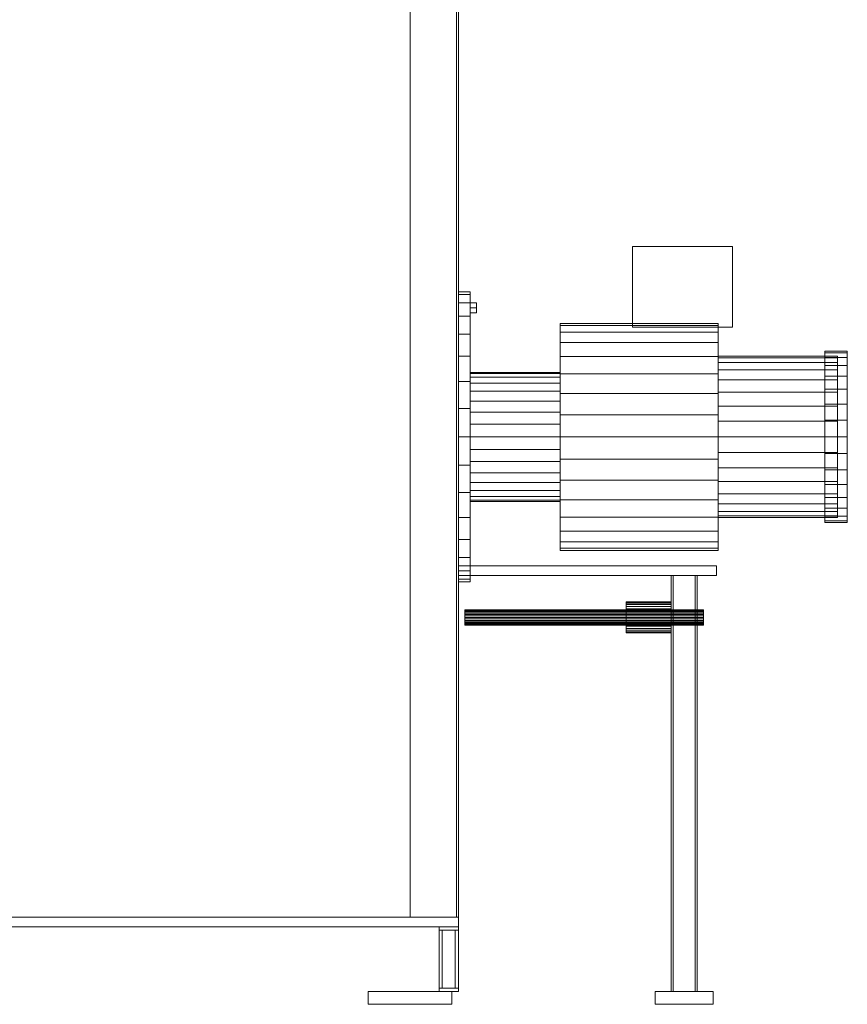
# Model space of a CAD drawing. Header units: millimetres. Extents: x -4395 to 65662, y -65530 to 6847.
# Tile 486 of 656: x 3020 to 4303, y -36000 to -34473. Entities that reach past the tile are written whole.
import ezdxf

# ---------------------------------------------------------------- set-up
doc = ezdxf.new("R2010")
doc.units = ezdxf.units.MM
doc.layers.add('frontal_secador', color=7, linetype='Continuous', lineweight=0)

msp = doc.modelspace()

# ---------------------------------------------------------------- linework, layer by layer
at = {"layer": 'frontal_secador'}
for p, q in [((3625, -35865), (3625, -33925)), ((3697, -35865), (3697, -33925)), ((3700, -35865), (3700, -33925)), ((3970, -34825), (4125, -34825)), ((3970, -34950), (3970, -34825)), ((4125, -34950), (4125, -34825)), ((3700, -34899.323), (3700, -34895)), ((3718, -34895), (3700, -34895)), ((3700, -34912.127), (3700, -34899.323)), ((3718, -34899.323), (3700, -34899.323)), ((3718, -34899.323), (3718, -34895)), ((3718, -34912.127), (3718, -34899.323)), ((3700, -34932.919), (3700, -34912.127)), ((3718, -34912.127), (3700, -34912.127)), ((3718, -34932.919), (3718, -34912.127)), ((3718, -34920), (3718, -34912.206)), ((3728, -34912.206), (3718, -34912.206)), ((3718, -34920), (3718, -34927.794)), ((3718, -34920), (3728, -34920)), ((3728, -34920), (3728, -34912.206)), ((3728, -34927.794), (3728, -34920)), ((3700, -34960.901), (3700, -34932.919)), ((3718, -34932.919), (3700, -34932.919)), ((3728, -34927.794), (3718, -34927.794)), ((3718, -34960.901), (3718, -34932.919)), ((3858, -34947.382), (3858, -34944)), ((4103, -34944), (3858, -34944)), ((3858, -34957.397), (3858, -34947.382)), ((4103, -34947.382), (3858, -34947.382)), ((3970, -34950), (4125, -34950)), ((4103, -34947.382), (4103, -34944)), ((4103, -34957.397), (4103, -34947.382)), ((3700, -34994.997), (3700, -34960.901)), ((3718, -34960.901), (3700, -34960.901)), ((3718, -34994.997), (3718, -34960.901)), ((3858, -34973.661), (3858, -34957.397)), ((4103, -34957.397), (3858, -34957.397)), ((4103, -34973.661), (4103, -34957.397)), ((3858, -34995.549), (3858, -34973.661)), ((4103, -34973.661), (3858, -34973.661)), ((4103, -34995.549), (4103, -34973.661)), ((3700, -35033.896), (3700, -34994.997)), ((3718, -34994.997), (3700, -34994.997)), ((3718, -35033.896), (3718, -34994.997)), ((3858, -35022.22), (3858, -34995.549)), ((4103, -34995.549), (3858, -34995.549)), ((4103, -34997.402), (4103, -34995)), ((4288, -34995), (4103, -34995)), ((4103, -35022.22), (4103, -34995.549)), ((4103, -35004.515), (4103, -34997.402)), ((4288, -34997.402), (4103, -34997.402)), ((4268, -34989.556), (4268, -34987)), ((4303, -34987), (4268, -34987)), ((4268, -34997.124), (4268, -34989.556)), ((4303, -34989.556), (4268, -34989.556)), ((4268, -35009.415), (4268, -34997.124)), ((4303, -34997.124), (4268, -34997.124)), ((4288, -34997.402), (4288, -34995)), ((4288, -35004.515), (4288, -34997.402)), ((4303, -34989.556), (4303, -34987)), ((4303, -34997.124), (4303, -34989.556)), ((4303, -35009.415), (4303, -34997.124)), ((4103, -35016.066), (4103, -35004.515)), ((4288, -35004.515), (4103, -35004.515)), ((4268, -35025.955), (4268, -35009.415)), ((4303, -35009.415), (4268, -35009.415)), ((4288, -35016.066), (4288, -35004.515)), ((4303, -35025.955), (4303, -35009.415)), ((3718, -35021.921), (3718, -35020)), ((3858, -35020), (3718, -35020)), ((3718, -35027.612), (3718, -35021.921)), ((3858, -35021.921), (3718, -35021.921)), ((3718, -35036.853), (3718, -35027.612)), ((3858, -35027.612), (3718, -35027.612)), ((3858, -35021.921), (3858, -35020)), ((3858, -35027.612), (3858, -35021.921)), ((3858, -35052.648), (3858, -35022.22)), ((4103, -35022.22), (3858, -35022.22)), ((3858, -35036.853), (3858, -35027.612)), ((4103, -35031.612), (4103, -35016.066)), ((4288, -35016.066), (4103, -35016.066)), ((4103, -35052.648), (4103, -35022.22)), ((4268, -35046.109), (4268, -35025.955)), ((4303, -35025.955), (4268, -35025.955)), ((4288, -35031.612), (4288, -35016.066)), ((4303, -35046.109), (4303, -35025.955)), ((3700, -35076.105), (3700, -35033.896)), ((3718, -35033.896), (3700, -35033.896)), ((3718, -35076.105), (3718, -35033.896)), ((3718, -35049.289), (3718, -35036.853)), ((3858, -35036.853), (3718, -35036.853)), ((3858, -35049.289), (3858, -35036.853)), ((4103, -35050.554), (4103, -35031.612)), ((4288, -35031.612), (4103, -35031.612)), ((4288, -35050.554), (4288, -35031.612)), ((3718, -35064.443), (3718, -35049.289)), ((3858, -35049.289), (3718, -35049.289)), ((3858, -35064.443), (3858, -35049.289)), ((3858, -35085.664), (3858, -35052.648)), ((4103, -35052.648), (3858, -35052.648)), ((4103, -35072.165), (4103, -35050.554)), ((4288, -35050.554), (4103, -35050.554)), ((4103, -35085.664), (4103, -35052.648)), ((4268, -35069.103), (4268, -35046.109)), ((4303, -35046.109), (4268, -35046.109)), ((4288, -35072.165), (4288, -35050.554)), ((4303, -35069.103), (4303, -35046.109)), ((3718, -35081.732), (3718, -35064.443)), ((3858, -35064.443), (3718, -35064.443)), ((3858, -35081.732), (3858, -35064.443)), ((4103, -35095.614), (4103, -35072.165)), ((4288, -35072.165), (4103, -35072.165)), ((4268, -35094.053), (4268, -35069.103)), ((4303, -35069.103), (4268, -35069.103)), ((4288, -35095.614), (4288, -35072.165)), ((4303, -35094.053), (4303, -35069.103)), ((3700, -35120), (3700, -35076.105)), ((3718, -35076.105), (3700, -35076.105)), ((3718, -35120), (3718, -35076.105)), ((3718, -35100.491), (3718, -35081.732)), ((3858, -35081.732), (3718, -35081.732)), ((3858, -35100.491), (3858, -35081.732)), ((3858, -35120), (3858, -35085.664)), ((4103, -35085.664), (3858, -35085.664)), ((4103, -35120), (4103, -35085.664)), ((3718, -35120), (3718, -35100.491)), ((3858, -35100.491), (3718, -35100.491)), ((3858, -35120), (3858, -35100.491)), ((4103, -35120), (4103, -35095.614)), ((4288, -35095.614), (4103, -35095.614)), ((4268, -35120), (4268, -35094.053)), ((4303, -35094.053), (4268, -35094.053)), ((4288, -35120), (4288, -35095.614)), ((4303, -35120), (4303, -35094.053)), ((3700, -35120), (3700, -35163.895)), ((3700, -35120), (3718, -35120)), ((3718, -35163.895), (3718, -35120)), ((3718, -35120), (3718, -35139.509)), ((3718, -35120), (3858, -35120)), ((3858, -35139.509), (3858, -35120)), ((3858, -35120), (3858, -35154.336)), ((3858, -35120), (4103, -35120)), ((4103, -35154.336), (4103, -35120)), ((4103, -35120), (4103, -35144.386)), ((4103, -35120), (4288, -35120)), ((4268, -35120), (4268, -35145.947)), ((4268, -35120), (4303, -35120)), ((4288, -35144.386), (4288, -35120)), ((4303, -35145.947), (4303, -35120)), ((3718, -35139.509), (3718, -35158.268)), ((3858, -35139.509), (3718, -35139.509)), ((3858, -35139.509), (3858, -35158.268)), ((4103, -35144.386), (4103, -35167.835)), ((4288, -35144.386), (4103, -35144.386)), ((4268, -35145.947), (4268, -35170.897)), ((4303, -35145.947), (4268, -35145.947)), ((4288, -35144.386), (4288, -35167.835)), ((4303, -35145.947), (4303, -35170.897)), ((3700, -35163.895), (3700, -35206.104)), ((3718, -35163.895), (3700, -35163.895)), ((3718, -35158.268), (3718, -35175.557)), ((3858, -35158.268), (3718, -35158.268)), ((3718, -35163.895), (3718, -35206.104)), ((3858, -35154.336), (3858, -35187.352)), ((4103, -35154.336), (3858, -35154.336)), ((3858, -35158.268), (3858, -35175.557)), ((4103, -35154.336), (4103, -35187.352)), ((3718, -35175.557), (3718, -35190.711)), ((3858, -35175.557), (3718, -35175.557)), ((3858, -35175.557), (3858, -35190.711)), ((4103, -35167.835), (4103, -35189.446)), ((4288, -35167.835), (4103, -35167.835)), ((4268, -35170.897), (4268, -35193.891)), ((4303, -35170.897), (4268, -35170.897)), ((4288, -35167.835), (4288, -35189.446)), ((4303, -35170.897), (4303, -35193.891)), ((3718, -35190.711), (3718, -35203.147)), ((3858, -35190.711), (3718, -35190.711)), ((3858, -35187.352), (3858, -35217.78)), ((4103, -35187.352), (3858, -35187.352)), ((3858, -35190.711), (3858, -35203.147)), ((4103, -35187.352), (4103, -35217.78)), ((4103, -35189.446), (4103, -35208.388)), ((4288, -35189.446), (4103, -35189.446)), ((4268, -35193.891), (4268, -35214.045)), ((4303, -35193.891), (4268, -35193.891)), ((4288, -35189.446), (4288, -35208.388)), ((4303, -35193.891), (4303, -35214.045)), ((3700, -35206.104), (3700, -35245.003)), ((3718, -35206.104), (3700, -35206.104)), ((3718, -35203.147), (3718, -35212.388)), ((3858, -35203.147), (3718, -35203.147)), ((3718, -35206.104), (3718, -35245.003)), ((3858, -35203.147), (3858, -35212.388)), ((4103, -35208.388), (4103, -35223.934)), ((4288, -35208.388), (4103, -35208.388)), ((4288, -35208.388), (4288, -35223.934)), ((3718, -35212.388), (3718, -35218.079)), ((3858, -35212.388), (3718, -35212.388)), ((3718, -35218.079), (3718, -35220)), ((3858, -35218.079), (3718, -35218.079)), ((3858, -35220), (3718, -35220)), ((3858, -35212.388), (3858, -35218.079)), ((3858, -35217.78), (3858, -35244.451)), ((4103, -35217.78), (3858, -35217.78)), ((3858, -35218.079), (3858, -35220)), ((4103, -35217.78), (4103, -35244.451)), ((4103, -35223.934), (4103, -35235.485)), ((4288, -35223.934), (4103, -35223.934)), ((4268, -35214.045), (4268, -35230.585)), ((4303, -35214.045), (4268, -35214.045)), ((4288, -35223.934), (4288, -35235.485)), ((4303, -35214.045), (4303, -35230.585)), ((4103, -35235.485), (4103, -35242.598)), ((4288, -35235.485), (4103, -35235.485)), ((4268, -35230.585), (4268, -35242.876)), ((4303, -35230.585), (4268, -35230.585)), ((4288, -35235.485), (4288, -35242.598)), ((4303, -35230.585), (4303, -35242.876)), ((3700, -35245.003), (3700, -35279.099)), ((3718, -35245.003), (3700, -35245.003)), ((3718, -35245.003), (3718, -35279.099)), ((3858, -35244.451), (3858, -35266.339)), ((4103, -35244.451), (3858, -35244.451)), ((4103, -35242.598), (4103, -35245)), ((4288, -35242.598), (4103, -35242.598)), ((4103, -35244.451), (4103, -35266.339)), ((4288, -35245), (4103, -35245)), ((4268, -35242.876), (4268, -35250.444)), ((4303, -35242.876), (4268, -35242.876)), ((4268, -35250.444), (4268, -35253)), ((4303, -35250.444), (4268, -35250.444)), ((4303, -35253), (4268, -35253)), ((4288, -35242.598), (4288, -35245)), ((4303, -35242.876), (4303, -35250.444)), ((4303, -35250.444), (4303, -35253)), ((3858, -35266.339), (3858, -35282.603)), ((4103, -35266.339), (3858, -35266.339)), ((4103, -35266.339), (4103, -35282.603)), ((3700, -35279.099), (3700, -35307.081)), ((3718, -35279.099), (3700, -35279.099)), ((3718, -35279.099), (3718, -35307.081)), ((3858, -35282.603), (3858, -35292.618)), ((4103, -35282.603), (3858, -35282.603)), ((4103, -35282.603), (4103, -35292.618)), ((3858, -35292.618), (3858, -35296)), ((4103, -35292.618), (3858, -35292.618)), ((4103, -35296), (3858, -35296)), ((4103, -35292.618), (4103, -35296)), ((3700, -35307.081), (3700, -35327.873)), ((3718, -35307.081), (3700, -35307.081)), ((3718, -35307.081), (3718, -35327.873)), ((3700, -35320), (4100, -35320)), ((3700, -35335), (3700, -35320)), ((3700, -35327.873), (3700, -35340.677)), ((3718, -35327.873), (3700, -35327.873)), ((3718, -35327.873), (3718, -35340.677)), ((4100, -35335), (4100, -35320)), ((3700, -35335), (4100, -35335)), ((3700, -35340.677), (3700, -35345)), ((3718, -35340.677), (3700, -35340.677)), ((3718, -35345), (3700, -35345)), ((3718, -35340.677), (3718, -35345)), ((4030, -35335), (4033, -35335)), ((4030, -35980), (4030, -35335)), ((4033, -35980), (4033, -35335)), ((4033, -35335), (4067, -35335)), ((4067, -35335), (4070, -35335)), ((4067, -35980), (4067, -35335)), ((4070, -35980), (4070, -35335)), ((3960, -35376.461), (3960, -35376)), ((4030, -35376), (3960, -35376)), ((3960, -35377.827), (3960, -35376.461)), ((4030, -35376.461), (3960, -35376.461)), ((3960, -35380.045), (3960, -35377.827)), ((4030, -35377.827), (3960, -35377.827)), ((4030, -35376.461), (4030, -35376)), ((4030, -35377.827), (4030, -35376.461)), ((4030, -35380.045), (4030, -35377.827)), ((3710, -35388.231), (3710, -35388)), ((4080, -35388), (3710, -35388)), ((3710, -35388.913), (3710, -35388.231)), ((4080, -35388.231), (3710, -35388.231)), ((3710, -35390.022), (3710, -35388.913)), ((4080, -35388.913), (3710, -35388.913)), ((3710, -35391.515), (3710, -35390.022)), ((4080, -35390.022), (3710, -35390.022)), ((3710, -35393.333), (3710, -35391.515)), ((4080, -35391.515), (3710, -35391.515)), ((3710, -35395.408), (3710, -35393.333)), ((4080, -35393.333), (3710, -35393.333)), ((3960, -35383.029), (3960, -35380.045)), ((4030, -35380.045), (3960, -35380.045)), ((3960, -35386.666), (3960, -35383.029)), ((4030, -35383.029), (3960, -35383.029)), ((3960, -35390.816), (3960, -35386.666)), ((4030, -35386.666), (3960, -35386.666)), ((3960, -35395.318), (3960, -35390.816)), ((4030, -35390.816), (3960, -35390.816)), ((4030, -35383.029), (4030, -35380.045)), ((4030, -35386.666), (4030, -35383.029)), ((4030, -35390.816), (4030, -35386.666)), ((4030, -35395.318), (4030, -35390.816)), ((4080, -35388.231), (4080, -35388)), ((4080, -35388.913), (4080, -35388.231)), ((4080, -35390.022), (4080, -35388.913)), ((4080, -35391.515), (4080, -35390.022)), ((4080, -35393.333), (4080, -35391.515)), ((4080, -35395.408), (4080, -35393.333)), ((3710, -35397.659), (3710, -35395.408)), ((4080, -35395.408), (3710, -35395.408)), ((3710, -35400), (3710, -35397.659)), ((4080, -35397.659), (3710, -35397.659)), ((3710, -35400), (3710, -35402.341)), ((3710, -35400), (4080, -35400)), ((3710, -35402.341), (3710, -35404.592)), ((4080, -35402.341), (3710, -35402.341)), ((3710, -35404.592), (3710, -35406.667)), ((4080, -35404.592), (3710, -35404.592)), ((3710, -35406.667), (3710, -35408.485)), ((4080, -35406.667), (3710, -35406.667)), ((3710, -35408.485), (3710, -35409.978)), ((4080, -35408.485), (3710, -35408.485)), ((3710, -35409.978), (3710, -35411.087)), ((4080, -35409.978), (3710, -35409.978)), ((3960, -35400), (3960, -35395.318)), ((4030, -35395.318), (3960, -35395.318)), ((3960, -35400), (3960, -35404.682)), ((3960, -35400), (4030, -35400)), ((3960, -35404.682), (3960, -35409.184)), ((4030, -35404.682), (3960, -35404.682)), ((3960, -35409.184), (3960, -35413.334)), ((4030, -35409.184), (3960, -35409.184)), ((4030, -35400), (4030, -35395.318)), ((4030, -35404.682), (4030, -35400)), ((4030, -35404.682), (4030, -35409.184)), ((4030, -35409.184), (4030, -35413.334)), ((4080, -35397.659), (4080, -35395.408)), ((4080, -35400), (4080, -35397.659)), ((4080, -35402.341), (4080, -35400)), ((4080, -35402.341), (4080, -35404.592)), ((4080, -35404.592), (4080, -35406.667)), ((4080, -35406.667), (4080, -35408.485)), ((4080, -35408.485), (4080, -35409.978)), ((4080, -35409.978), (4080, -35411.087)), ((3710, -35411.087), (3710, -35411.769)), ((4080, -35411.087), (3710, -35411.087)), ((3710, -35411.769), (3710, -35412)), ((4080, -35411.769), (3710, -35411.769)), ((4080, -35412), (3710, -35412)), ((3960, -35413.334), (3960, -35416.971)), ((4030, -35413.334), (3960, -35413.334)), ((3960, -35416.971), (3960, -35419.955)), ((4030, -35416.971), (3960, -35416.971)), ((3960, -35419.955), (3960, -35422.173)), ((4030, -35419.955), (3960, -35419.955)), ((3960, -35422.173), (3960, -35423.539)), ((4030, -35422.173), (3960, -35422.173)), ((3960, -35423.539), (3960, -35424)), ((4030, -35423.539), (3960, -35423.539)), ((4030, -35424), (3960, -35424)), ((4030, -35413.334), (4030, -35416.971)), ((4030, -35416.971), (4030, -35419.955)), ((4030, -35419.955), (4030, -35422.173)), ((4030, -35422.173), (4030, -35423.539)), ((4030, -35423.539), (4030, -35424)), ((4080, -35411.087), (4080, -35411.769)), ((4080, -35411.769), (4080, -35412)), ((2200, -35865), (3700, -35865)), ((2275, -35865), (3625, -35865)), ((3625, -35865), (3700, -35865)), ((3697, -35865), (3700, -35865)), ((3700, -35880), (3700, -35865)), ((2200, -35880), (3700, -35880)), ((3670, -35880), (3700, -35880)), ((3670, -35885), (3670, -35880)), ((3700, -35885), (3700, -35880)), ((3670, -35885), (3700, -35885)), ((3670, -35885), (3675, -35885)), ((3670, -35975), (3670, -35885)), ((3675, -35975), (3675, -35885)), ((3695, -35885), (3700, -35885)), ((3695, -35975), (3695, -35885)), ((3700, -35975), (3700, -35885)), ((3670, -35975), (3700, -35975)), ((3670, -35980), (3670, -35975)), ((3670, -35975), (3675, -35975)), ((3695, -35975), (3700, -35975)), ((3700, -35980), (3700, -35975)), ((3560, -35980), (3690, -35980)), ((3560, -36000), (3560, -35980)), ((3670, -35980), (3700, -35980)), ((3690, -36000), (3690, -35980)), ((4005, -35980), (4095, -35980)), ((4005, -36000), (4005, -35980)), ((4030, -35980), (4033, -35980)), ((4033, -35980), (4067, -35980)), ((4067, -35980), (4070, -35980)), ((4095, -36000), (4095, -35980)), ((3560, -36000), (3690, -36000)), ((4005, -36000), (4095, -36000))]:
    msp.add_line(p, q, dxfattribs=at)

doc.saveas('drawing.dxf')
